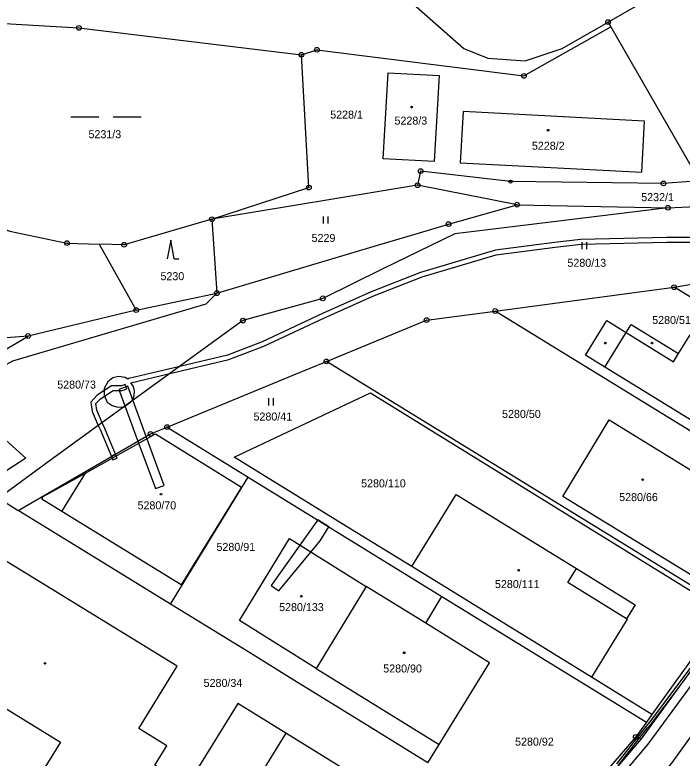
# Model space of a CAD drawing. Extents: x -644096 to -634268, y -1141430 to -1133463.
# Drawn here: x -637501.7 to -637360, y -1139713.3 to -1139555.4 of the extents above; entities that cross this region are included whole.
import ezdxf

# ---------------------------------------------------------------- set-up
doc = ezdxf.new("R2010")
doc.units = 0
for name, color, linetype in [('_CIVIL_CONSTRUCTION', 7, 'Continuous'), ('B_Hranice _3D', 7, 'Continuous'), ('M_Svah_Nasyp', 7, 'Continuous'), ('M_Svah_Zarez', 7, 'Continuous'), ('svrsek_osa_sjezdy', 7, 'Continuous'), ('svrsek_osa_VRT', 7, 'Continuous'), ('terminal_VRT', 7, 'Continuous')]:
    doc.layers.add(name, color=color, linetype=linetype)

msp = doc.modelspace()

# ---------------------------------------------------------------- linework, layer by layer
at = {"layer": '_CIVIL_CONSTRUCTION'}
for centre, radius in [((-637375.7, -1139556.95), 0.5), ((-637375.7, -1139556.95), 0.0303), ((-637488.13, -1139558.19), 0.5), ((-637488.13, -1139558.19), 0.0303), ((-637440.88, -1139563.88), 0.5), ((-637437.57, -1139562.83), 0.5), ((-637437.57, -1139562.83), 0.0303), ((-637440.88, -1139563.88), 0.0303), ((-637393.58, -1139568.38), 0.5), ((-637393.58, -1139568.38), 0.0303), ((-637415.56, -1139588.6), 0.5), ((-637415.56, -1139588.6), 0.0303), ((-637396.45, -1139590.85), 0.335), ((-637439.27, -1139592.12), 0.5), ((-637439.27, -1139592.12), 0.0303), ((-637416.19, -1139591.61), 0.5), ((-637416.19, -1139591.61), 0.0303), ((-637396.45, -1139590.85), 0.0203), ((-637363.95, -1139591.23), 0.5), ((-637363.95, -1139591.23), 0.0303), ((-637395.05, -1139595.74), 0.5), ((-637395.05, -1139595.74), 0.0303), ((-637363.01, -1139596.39), 0.5), ((-637363.01, -1139596.39), 0.0303), ((-637459.86, -1139598.83), 0.5), ((-637459.86, -1139598.83), 0.0303), ((-637409.61, -1139599.86), 0.5), ((-637409.61, -1139599.86), 0.0303), ((-637490.68, -1139603.9), 0.5), ((-637490.68, -1139603.9), 0.0303), ((-637478.54, -1139604.27), 0.5), ((-637478.54, -1139604.27), 0.0303), ((-637458.83, -1139614.54), 0.5), ((-637361.69, -1139613.27), 0.5), ((-637361.69, -1139613.27), 0.0303), ((-637458.83, -1139614.54), 0.0303), ((-637436.32, -1139615.64), 0.5), ((-637436.32, -1139615.64), 0.0303), ((-637475.96, -1139618.15), 0.5), ((-637475.96, -1139618.15), 0.0303), ((-637399.7, -1139618.33), 0.5), ((-637399.7, -1139618.33), 0.0303), ((-637453.3, -1139620.37), 0.5), ((-637453.3, -1139620.37), 0.0303), ((-637414.28, -1139620.27), 0.5), ((-637414.28, -1139620.27), 0.0303), ((-637498.92, -1139623.64), 0.5), ((-637498.92, -1139623.64), 0.0303), ((-637435.56, -1139629.04), 0.5), ((-637435.56, -1139629.04), 0.0303), ((-637469.4, -1139642.99), 0.5), ((-637472.9, -1139644.43), 0.5), ((-637469.4, -1139642.99), 0.0303), ((-637472.9, -1139644.43), 0.0303), ((-637369.83, -1139708.82), 0.5), ((-637369.83, -1139708.82), 0.0303)]:
    msp.add_circle(centre, radius, dxfattribs=at)
at = {"layer": 'B_Hranice _3D'}
for points in [[(-637354.26, -1139602.69), (-637363.23, -1139602.69), (-637381.53, -1139603.12), (-637387.1, -1139603.77), (-637399.66, -1139605.42), (-637415.56, -1139610.15), (-637426.07, -1139614.24), (-637436.38, -1139618.86), (-637449.22, -1139624.91), (-637456.59, -1139627.69), (-637466.7, -1139630.1), (-637477.55, -1139632.68), (-637477.77, -1139632.8), (-637478.32, -1139632.47), (-637479.73, -1139632.23), (-637480.95, -1139632.56), (-637481.99, -1139633.4), (-637482.76, -1139634.77), (-637482.79, -1139636.18), (-637482.16, -1139637.72), (-637481.04, -1139638.4), (-637479.89, -1139638.76), (-637478.57, -1139638.71), (-637477.15, -1139637.68), (-637476.82, -1139637.33), (-637476.39, -1139636.35), (-637476.32, -1139635.3), (-637476.55, -1139634.36), (-637477.1, -1139633.6), (-637468.83, -1139631.64), (-637456.29, -1139628.65), (-637448.82, -1139625.83), (-637435.96, -1139619.76), (-637425.69, -1139615.16), (-637415.24, -1139611.09), (-637399.46, -1139606.4), (-637386.98, -1139604.77), (-637381.45, -1139604.12), (-637363.21, -1139603.69), (-637354.2, -1139603.69)], [(-637386.08, -1139729.3), (-637380.98, -1139723.38), (-637380.39, -1139722.88), (-637378.24, -1139720.45), (-637373.86, -1139715.5), (-637373.65, -1139715.06), (-637373.53, -1139714.8), (-637369.08, -1139709.11), (-637367.34, -1139706.89), (-637366.51, -1139705.99), (-637360.92, -1139698.56), (-637356.21, -1139692.3)], [(-637356.63, -1139692.02), (-637366.89, -1139705.67), (-637367.72, -1139706.57), (-637369.56, -1139708.92), (-637373.95, -1139714.54)]]:
    msp.add_lwpolyline(points, dxfattribs=at)
for points in [[(-637481.24, -1139649.24), (-637480.36, -1139648.74), (-637482.66, -1139643.27), (-637483.19, -1139642.07), (-637484.36, -1139639.38), (-637484.55, -1139638.01), (-637483.58, -1139637), (-637480.88, -1139635.22), (-637478.94, -1139635.2), (-637477.98, -1139634.85), (-637478.32, -1139633.91), (-637479.12, -1139634.2), (-637481.18, -1139634.22), (-637484.22, -1139636.22), (-637485.61, -1139637.67), (-637485.34, -1139639.66), (-637484.02, -1139642.67), (-637483.58, -1139643.67)], [(-637475.6, -1139645.99), (-637473.84, -1139644.97), (-637477.77, -1139634.31), (-637479.65, -1139635.01)], [(-637471.89, -1139656.07), (-637470.01, -1139655.37), (-637473.84, -1139644.97), (-637475.6, -1139645.99)], [(-637481.24, -1139649.24), (-637480.94, -1139649.95), (-637480.02, -1139649.57), (-637480.36, -1139648.74)], [(-637447.3, -1139676.65), (-637445.66, -1139677.8), (-637436.86, -1139667.14), (-637435.04, -1139664.16), (-637437.41, -1139662.7)]]:
    msp.add_lwpolyline(points, close=True, dxfattribs=at)
at = {"layer": 'M_Svah_Nasyp'}
for p, q in [((-637376.39, -1139630.27), (-637371.86, -1139622.92)), ((-637371.86, -1139622.92), (-637361.83, -1139629.12)), ((-637361.83, -1139629.12), (-637360.78, -1139627.39)), ((-637486.73, -1139652.78), (-637471.89, -1139644.43)), ((-637471.89, -1139644.43), (-637453.59, -1139655.73)), ((-637495.7, -1139657.76), (-637486.73, -1139652.78)), ((-637491.78, -1139660.93), (-637486.73, -1139652.78)), ((-637453.59, -1139655.73), (-637466.38, -1139676.52)), ((-637495.98, -1139658.31), (-637495.7, -1139657.76)), ((-637491.78, -1139660.93), (-637495.98, -1139658.31)), ((-637466.38, -1139676.52), (-637491.78, -1139660.93)), ((-637444.2, -1139707.99), (-637458.16, -1139730.72))]:
    msp.add_line(p, q, dxfattribs=at)
msp.add_lwpolyline([(-637371.81, -1139683.69), (-637384.24, -1139676.01), (-637382.41, -1139673.06)], dxfattribs=at)
at = {"layer": 'M_Svah_Zarez'}
for centre in [(-637417.45, -1139575.02), (-637388.44, -1139579.93), (-637376.31, -1139625.15), (-637366.4, -1139625.15), (-637368.37, -1139654.15), (-637470.71, -1139657.24), (-637394.7, -1139673.4), (-637440.89, -1139678.92), (-637419.02, -1139690.94), (-637495.32, -1139693.19)]:
    msp.add_circle(centre, 0.175, dxfattribs=at)
at = {"layer": 'svrsek_osa_sjezdy'}
for p, q in [((-637489.88, -1139577.06), (-637483.88, -1139577.06)), ((-637480.88, -1139577.06), (-637474.88, -1139577.06)), ((-637436.16, -1139599.74), (-637436.16, -1139598.24)), ((-637435.16, -1139599.74), (-637435.16, -1139598.24)), ((-637468.62, -1139603.27), (-637469.37, -1139607.27)), ((-637467.87, -1139607.27), (-637468.62, -1139603.27)), ((-637381.24, -1139605.18), (-637381.24, -1139603.68)), ((-637380.24, -1139605.18), (-637380.24, -1139603.68)), ((-637467.87, -1139607.27), (-637466.87, -1139607.27)), ((-637447.77, -1139638.37), (-637447.77, -1139636.87)), ((-637446.77, -1139638.37), (-637446.77, -1139636.87))]:
    msp.add_line(p, q, dxfattribs=at)
at = {"layer": 'terminal_VRT'}
for p, q in [((-637375.7, -1139556.95), (-637375.12, -1139557.96)), ((-637375.12, -1139557.96), (-637356.32, -1139590.68)), ((-637416.19, -1139591.61), (-637459.86, -1139598.83)), ((-637395.05, -1139595.74), (-637416.19, -1139591.61)), ((-637395.05, -1139595.74), (-637363.01, -1139596.39)), ((-637459.86, -1139598.83), (-637458.83, -1139614.54)), ((-637483.82, -1139604.11), (-637475.96, -1139618.15)), ((-637399.7, -1139618.33), (-637361.69, -1139613.27)), ((-637320.35, -1139638.69), (-637361.69, -1139613.27)), ((-637475.96, -1139618.15), (-637458.83, -1139614.54)), ((-637475.96, -1139618.15), (-637498.92, -1139623.64)), ((-637334.22, -1139658.58), (-637399.7, -1139618.33)), ((-637498.92, -1139623.64), (-637558.51, -1139628.33)), ((-637508.45, -1139629.25), (-637498.92, -1139623.64)), ((-637350.22, -1139681.49), (-637435.56, -1139629.04)), ((-637468.65, -1139680.62), (-637452.17, -1139653.6)), ((-637452.17, -1139653.6), (-637411.01, -1139678.96)), ((-637505.25, -1139658.08), (-637501.04, -1139660.68)), ((-637379.25, -1139696.15), (-637417.4, -1139672.63)), ((-637427.09, -1139676.86), (-637437.76, -1139694.27)), ((-637414.45, -1139684.67), (-637427.09, -1139676.86)), ((-637414.45, -1139684.67), (-637411.01, -1139678.96)), ((-637411.01, -1139678.96), (-637367.58, -1139705.69)), ((-637350.79, -1139682.28), (-637366.41, -1139704.06)), ((-637437.76, -1139694.27), (-637411.59, -1139710.39)), ((-637366.41, -1139704.06), (-637379.25, -1139696.15)), ((-637366.41, -1139704.06), (-637367.58, -1139705.69)), ((-637367.58, -1139705.69), (-637369.83, -1139708.82)), ((-637369.83, -1139708.82), (-637388.35, -1139730.07)), ((-637369.83, -1139708.82), (-637368.71, -1139709.25)), ((-637414, -1139714.28), (-637411.59, -1139710.39))]:
    msp.add_line(p, q, dxfattribs=at)
for points in [[(-637416.11, -1139481.17), (-637426.23, -1139489.86), (-637440.8, -1139506.78), (-637442.48, -1139514.14), (-637441.48, -1139527.91), (-637437.91, -1139534.69), (-637406.39, -1139562.53), (-637401.27, -1139564.64), (-637393.36, -1139565.15), (-637385.48, -1139562.57), (-637375.7, -1139556.95)], [(-637331.9, -1139533.49), (-637354.57, -1139546.36), (-637355.24, -1139545.19), (-637375.7, -1139556.95)], [(-637511.22, -1139556.83), (-637488.13, -1139558.19), (-637440.88, -1139563.88)], [(-637440.88, -1139563.88), (-637437.57, -1139562.83), (-637393.58, -1139568.38), (-637375.12, -1139557.96)], [(-637459.86, -1139598.83), (-637439.27, -1139592.12), (-637440.88, -1139563.88)], [(-637422.44, -1139567.73), (-637411.6, -1139568.32), (-637412.63, -1139586.57), (-637423.47, -1139585.97), (-637422.44, -1139567.73)], [(-637367.98, -1139577.97), (-637406.52, -1139575.98), (-637407.11, -1139586.84), (-637368.53, -1139588.84), (-637367.98, -1139577.97)], [(-637274.21, -1139581.12), (-637274.21, -1139581.91), (-637276.65, -1139586.29), (-637285.33, -1139597.2), (-637296.64, -1139611.4), (-637311.95, -1139631.96), (-637320.38, -1139644.21), (-637343.35, -1139677.47), (-637350.4, -1139687.43), (-637367.28, -1139710.32), (-637379.91, -1139725.35), (-637394.85, -1139741.12), (-637404.78, -1139750.77), (-637424.76, -1139768.25), (-637438.92, -1139779.51), (-637457.51, -1139793.19), (-637490.64, -1139817.09), (-637523.45, -1139840.79), (-637556.64, -1139864.68), (-637560.15, -1139867.2), (-637561.78, -1139867.36), (-637563.66, -1139867.54)], [(-637275.99, -1139579.97), (-637275.97, -1139581.35), (-637278.14, -1139585.28), (-637281.88, -1139590), (-637286.27, -1139595.46), (-637286.61, -1139595.17), (-637287.12, -1139595.77), (-637286.77, -1139596.06), (-637298, -1139610.21), (-637313.43, -1139630.86), (-637321.78, -1139643.07), (-637344.8, -1139676.44), (-637368.71, -1139709.25)], [(-637356.32, -1139590.68), (-637363.95, -1139591.23), (-637396.45, -1139590.85), (-637415.56, -1139588.6), (-637416.19, -1139591.61)], [(-637524.62, -1139589.86), (-637525.5, -1139593.35), (-637502.83, -1139601.34), (-637490.68, -1139603.9), (-637483.82, -1139604.11)], [(-637363.01, -1139596.39), (-637339.04, -1139595.28), (-637316.69, -1139590.64)], [(-637363.01, -1139596.39), (-637369.42, -1139597.18), (-637401.24, -1139601.1), (-637408.27, -1139601.97), (-637423.55, -1139609.36), (-637436.32, -1139615.64), (-637453.3, -1139620.37), (-637494.16, -1139650.03), (-637505.25, -1139658.08)], [(-637458.83, -1139614.54), (-637424.93, -1139604.43), (-637416.48, -1139601.91), (-637409.61, -1139599.86), (-637395.05, -1139595.74)], [(-637459.86, -1139598.83), (-637478.54, -1139604.27), (-637483.82, -1139604.11)], [(-637361.69, -1139613.27), (-637321.88, -1139606.44), (-637304.66, -1139617.02)], [(-637564.09, -1139685.73), (-637545.3, -1139664.52), (-637533.66, -1139648.97), (-637527.87, -1139643.82), (-637504.24, -1139630.08), (-637502.16, -1139628.89), (-637461.11, -1139616.83), (-637458.83, -1139614.54)], [(-637435.56, -1139629.04), (-637414.28, -1139620.27), (-637399.7, -1139618.33)], [(-637360.78, -1139627.39), (-637358.28, -1139623.37), (-637333.07, -1139638.9), (-637327.11, -1139642.53), (-637335.19, -1139655.65), (-637341.13, -1139651.96), (-637376.39, -1139630.27), (-637380.48, -1139627.73), (-637375.97, -1139620.38), (-637371.86, -1139622.92), (-637370.81, -1139621.22), (-637360.78, -1139627.39)], [(-637469.4, -1139642.99), (-637442.44, -1139631.88), (-637435.56, -1139629.04)], [(-637417.4, -1139672.63), (-637430.36, -1139664.64), (-637455.13, -1139649.37), (-637426.17, -1139635.72), (-637416.35, -1139641.79), (-637351.48, -1139681.85), (-637350.79, -1139682.28)], [(-637581.88, -1139703.76), (-637579.59, -1139704.95), (-637578.65, -1139703.9), (-637578.44, -1139704.09), (-637570.04, -1139694.75), (-637554.97, -1139677.9), (-637542.91, -1139663.23), (-637530.22, -1139647.76), (-637512.94, -1139637.46), (-637499.39, -1139649.62), (-637520.51, -1139663.26), (-637526.56, -1139668.92), (-637542.42, -1139688.26), (-637550.59, -1139697.6), (-637562.92, -1139711.79), (-637562.52, -1139712.79)], [(-637375.45, -1139641.48), (-637354.5, -1139654.33), (-637347.7, -1139658.54), (-637350.48, -1139663.06), (-637345.35, -1139666.22), (-637352.46, -1139677.87), (-637385.34, -1139657.72), (-637375.45, -1139641.48)], [(-637501.04, -1139660.68), (-637472.9, -1139644.43), (-637469.4, -1139642.99)], [(-637469.4, -1139642.99), (-637452.37, -1139653.48), (-637452.17, -1139653.6)], [(-637608.03, -1139911.95), (-637608.2, -1139909.86), (-637585.73, -1139893.65), (-637552.9, -1139870.02), (-637519.63, -1139846.03), (-637486.56, -1139822.15), (-637453.81, -1139798.57), (-637435.12, -1139784.76), (-637420.63, -1139773.3), (-637399.74, -1139754.98), (-637390.1, -1139745.68), (-637373.78, -1139728.2), (-637370.48, -1139724.26), (-637362.19, -1139714.36), (-637357.96, -1139708.61), (-637345.2, -1139691.27), (-637338.03, -1139681.16), (-637319.25, -1139653.98), (-637318.56, -1139653.6), (-637317.63, -1139653.28), (-637316.49, -1139653.09)], [(-637417.4, -1139672.63), (-637407.96, -1139657.29), (-637382.41, -1139673.06), (-637369.95, -1139680.76), (-637371.81, -1139683.69), (-637371.64, -1139683.79), (-637379.25, -1139696.15)], [(-637468.65, -1139680.62), (-637480.3, -1139673.44), (-637501.04, -1139660.68)], [(-637437.76, -1139694.27), (-637454.04, -1139684.06), (-637443.36, -1139666.67), (-637427.09, -1139676.86)], [(-637412.96, -1139727.21), (-637433.96, -1139714.3), (-637444.2, -1139707.99), (-637454.38, -1139701.73), (-637465.1, -1139719.12), (-637471.99, -1139714.83), (-637469.45, -1139710.69), (-637475.39, -1139707.02), (-637467.28, -1139693.81), (-637508.76, -1139668.35)], [(-637414, -1139714.28), (-637426.29, -1139706.71), (-637443.41, -1139696.16), (-637451.71, -1139691.05), (-637468.65, -1139680.62)], [(-637411.59, -1139710.39), (-637400.87, -1139693.08), (-637414.45, -1139684.67)], [(-637507.96, -1139700.13), (-637492.03, -1139709.92), (-637497.55, -1139718.87), (-637517.95, -1139706.17)], [(-637368.71, -1139709.25), (-637384.23, -1139727.49), (-637396.06, -1139739.86), (-637406.06, -1139749.45), (-637425.8, -1139766.84), (-637440.06, -1139778.07), (-637458.5, -1139791.75), (-637491.7, -1139815.7), (-637524.62, -1139839.42), (-637557.7, -1139863.25), (-637563.66, -1139867.54)]]:
    msp.add_lwpolyline(points, dxfattribs=at)

# ---------------------------------------------------------------- texts
at = {"layer": 'svrsek_osa_VRT'}
for s, p in [('5228/1', (-637434.75, -1139577.46)), ('5228/3', (-637421.09, -1139578.73)), ('5231/3', (-637486.1, -1139581.62)), ('5228/2', (-637391.9, -1139584.07)), ('5232/1', (-637368.68, -1139594.99)), ('5229', (-637438.7, -1139603.66)), ('5280/13', (-637384.35, -1139608.94)), ('5230', (-637470.81, -1139611.78)), ('5280/51', (-637366.34, -1139621.09)), ('5280/73', (-637492.74, -1139634.81)), ('5280/50', (-637398.24, -1139641.04)), ('5280/41', (-637451.04, -1139641.6)), ('5280/110', (-637428.18, -1139655.79)), ('5280/66', (-637373.36, -1139658.71)), ('5280/70', (-637475.68, -1139660.46)), ('5280/91', (-637458.91, -1139669.29)), ('5280/111', (-637399.75, -1139677.19)), ('5280/133', (-637445.6, -1139682.08)), ('5280/90', (-637423.48, -1139695.12)), ('5280/34', (-637461.64, -1139698.19)), ('5280/92', (-637395.47, -1139710.66))]:
    msp.add_text(s, height=1.7, dxfattribs=at).set_placement(p)

doc.saveas('drawing.dxf')
